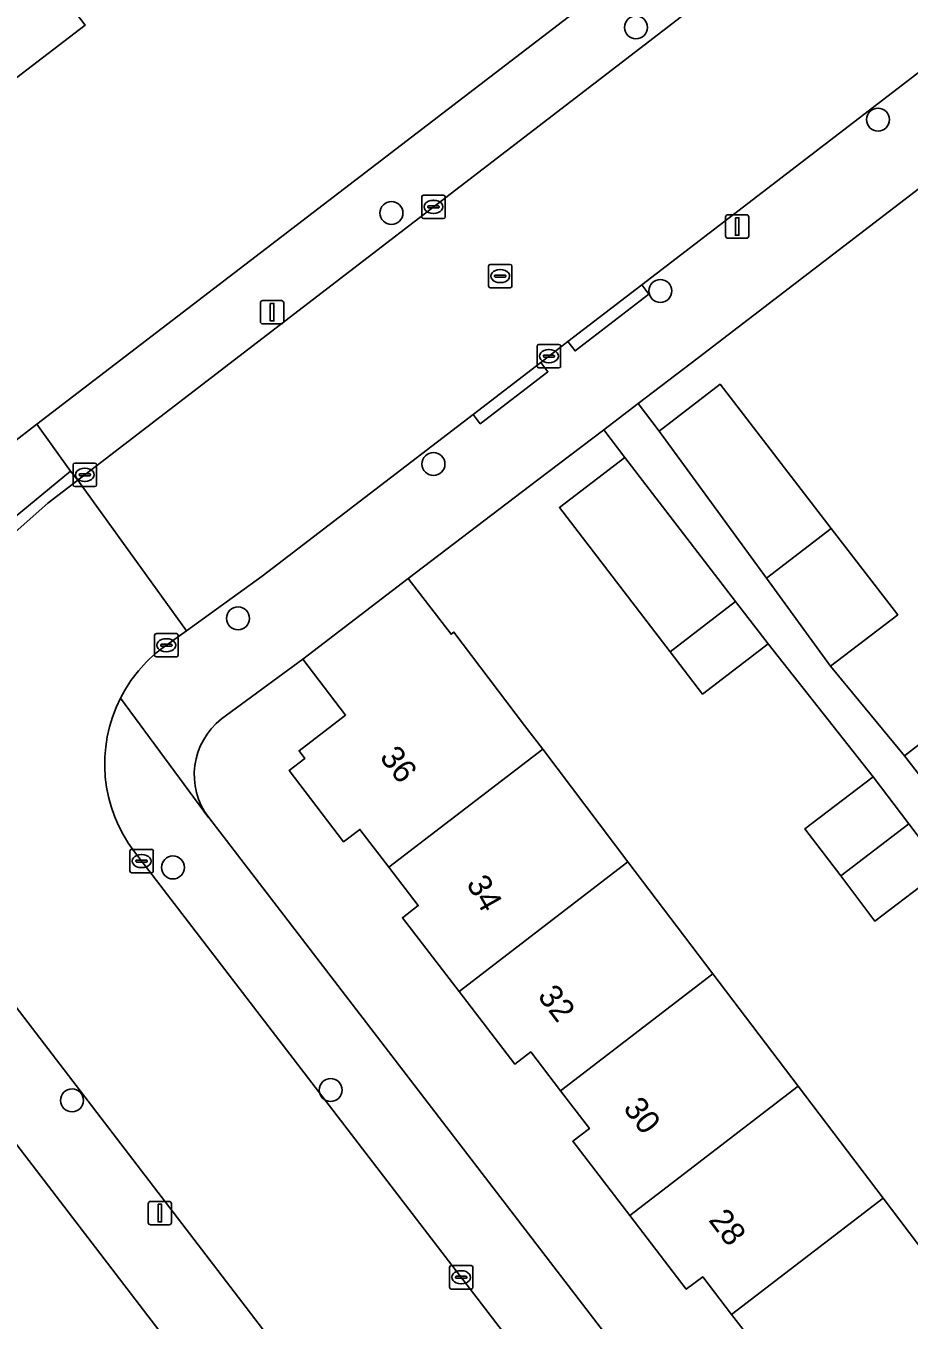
# Model space of a CAD drawing. Extents: x 159352 to 160617, y 385888 to 387323.
# Drawn here: x 159882.4 to 159920.1, y 386968.3 to 387023.5 of the extents above; entities that cross this region are included whole.
import ezdxf

# ---------------------------------------------------------------- set-up
doc = ezdxf.new("R2010")
doc.units = 0
for name, color, linetype in [('IMGEO_Boom', 7, 'Continuous'), ('IMGEO_Erf', 7, 'Continuous'), ('IMGEO_Kolk', 7, 'Continuous'), ('IMGEO_Lichtmast', 7, 'Continuous'), ('IMGEO_Muur', 7, 'Continuous'), ('IMGEO_Pand', 7, 'Continuous'), ('IMGEO_Pand_nummerreeks', 7, 'Continuous'), ('IMGEO_Parkeervlak_open', 7, 'Continuous'), ('IMGEO_Rijbaan_lokaal_gesloten', 7, 'Continuous'), ('IMGEO_Rioolput', 7, 'Continuous'), ('IMGEO_Voetpad_open', 7, 'Continuous')]:
    doc.layers.add(name, color=color, linetype=linetype)

msp = doc.modelspace()

# ---------------------------------------------------------------- linework, layer by layer
at = {"layer": 'IMGEO_Boom'}
for centre in [(159908.467, 387023.408), (159918.792, 387019.478), (159898.039, 387015.492), (159909.508, 387012.169), (159899.83, 387004.785), (159891.495, 386998.201), (159888.717, 386987.577), (159884.416, 386977.642), (159895.445, 386978.081)]:
    msp.add_circle(centre, 0.489, dxfattribs=at)
at = {"layer": 'IMGEO_Erf'}
for points in [[(159880.763, 387004.835), (159882.91, 387006.48), (159970.888, 387073.896), (159967.567, 387078.239), (159958.176, 387090.97)], [(159884.974, 387023.502), (159881.824, 387021.083)], [(159923.782, 387019.027), (159911.127, 387009.313), (159908.565, 387007.365), (159909.461, 387006.186), (159912.057, 387008.185), (159916.792, 387002.04), (159919.632, 386998.354), (159916.772, 386996.162), (159919.916, 386992.338), (159922.855, 386994.62)], [(159921.571, 386987.501), (159918.656, 386985.292), (159917.199, 386987.214), (159915.672, 386989.229), (159918.588, 386991.438), (159914.102, 386997.119), (159911.311, 386994.975), (159909.925, 386996.78), (159907.45, 387000), (159905.201, 387002.925), (159907.991, 387005.069), (159907.095, 387006.248), (159904.287, 387004.113), (159898.756, 386999.908), (159900.581, 386997.526), (159900.7, 386997.617), (159903.72, 386993.633), (159904.49, 386992.617), (159908.126, 386987.82), (159911.751, 386983.04), (159915.387, 386978.242), (159919.008, 386973.467), (159922.648, 386968.664)], [(159913.774, 386966.91), (159912.548, 386968.509), (159911.314, 386970.12), (159910.616, 386969.585), (159908.207, 386972.727), (159905.775, 386975.901), (159906.481, 386976.442), (159905.245, 386978.055), (159903.977, 386979.709), (159903.295, 386979.187), (159900.92, 386982.286), (159898.507, 386985.434), (159899.185, 386985.953), (159897.929, 386987.592), (159896.693, 386989.203), (159895.998, 386988.67), (159893.671, 386991.707), (159894.348, 386992.226), (159894.096, 386992.555), (159896.081, 386994.076), (159894.256, 386996.458), (159890.796, 386993.911)], [(159890.245, 386989.707), (159934.54, 386932.023), (159937.622, 386934.39), (159935.101, 386937.679), (159935.818, 386938.229), (159934.638, 386939.768), (159933.335, 386941.468), (159932.61, 386940.913), (159930.258, 386943.982), (159927.786, 386947.207), (159928.492, 386947.748), (159927.308, 386949.293), (159926.052, 386950.932), (159925.313, 386950.366), (159922.907, 386953.505), (159920.494, 386956.654)]]:
    msp.add_lwpolyline(points, dxfattribs=at)
msp.add_arc((159892.63, 386991.533), 3.003, 127.6334, 217.4327, dxfattribs=at)
at = {"layer": 'IMGEO_Kolk'}
for p, q in [((159899.33, 387015.327), (159899.33, 387016.179)), ((159899.405, 387016.253), (159900.257, 387016.253)), ((159900.331, 387016.179), (159900.331, 387015.327)), ((159899.589, 387015.747), (159899.589, 387015.759)), ((159900.027, 387015.71), (159899.629, 387015.71)), ((159899.632, 387015.796), (159900.03, 387015.796)), ((159899.818, 387016.033), (159899.843, 387016.033)), ((159900.073, 387015.759), (159900.073, 387015.747)), ((159900.257, 387015.253), (159899.405, 387015.253)), ((159899.841, 387015.473), (159899.816, 387015.473)), ((159904.255, 387008.959), (159904.255, 387009.811)), ((159904.33, 387009.885), (159905.182, 387009.885)), ((159904.743, 387009.665), (159904.768, 387009.665)), ((159905.256, 387009.811), (159905.256, 387008.959)), ((159904.514, 387009.379), (159904.514, 387009.391)), ((159904.952, 387009.342), (159904.554, 387009.342)), ((159904.557, 387009.428), (159904.955, 387009.428)), ((159904.766, 387009.105), (159904.741, 387009.105)), ((159904.998, 387009.391), (159904.998, 387009.379)), ((159905.182, 387008.885), (159904.33, 387008.885)), ((159884.459, 387003.9), (159884.459, 387004.752)), ((159884.534, 387004.826), (159885.386, 387004.826)), ((159884.947, 387004.606), (159884.972, 387004.606)), ((159885.46, 387004.752), (159885.46, 387003.9)), ((159884.718, 387004.32), (159884.718, 387004.332)), ((159885.156, 387004.283), (159884.758, 387004.283)), ((159884.761, 387004.369), (159885.159, 387004.369)), ((159884.97, 387004.046), (159884.945, 387004.046)), ((159885.202, 387004.332), (159885.202, 387004.32)), ((159885.386, 387003.826), (159884.534, 387003.826)), ((159887.937, 386996.629), (159887.937, 386997.481)), ((159888.012, 386997.555), (159888.864, 386997.555)), ((159888.938, 386997.481), (159888.938, 386996.629)), ((159888.196, 386997.049), (159888.196, 386997.061)), ((159888.634, 386997.012), (159888.236, 386997.012)), ((159888.239, 386997.098), (159888.637, 386997.098)), ((159888.425, 386997.335), (159888.45, 386997.335)), ((159888.68, 386997.061), (159888.68, 386997.049)), ((159888.864, 386996.555), (159888.012, 386996.555)), ((159888.448, 386996.775), (159888.423, 386996.775)), ((159886.881, 386987.424), (159886.881, 386988.276)), ((159886.956, 386988.35), (159887.808, 386988.35)), ((159887.369, 386988.13), (159887.394, 386988.13)), ((159887.882, 386988.276), (159887.882, 386987.424)), ((159887.14, 386987.844), (159887.14, 386987.856)), ((159887.578, 386987.807), (159887.18, 386987.807)), ((159887.183, 386987.893), (159887.581, 386987.893)), ((159887.392, 386987.57), (159887.367, 386987.57)), ((159887.624, 386987.856), (159887.624, 386987.844)), ((159887.808, 386987.35), (159886.956, 386987.35)), ((159900.513, 386969.669), (159900.513, 386970.521)), ((159900.588, 386970.595), (159901.44, 386970.595)), ((159901.001, 386970.375), (159901.026, 386970.375)), ((159901.514, 386970.521), (159901.514, 386969.669)), ((159900.772, 386970.089), (159900.772, 386970.101)), ((159901.21, 386970.052), (159900.812, 386970.052)), ((159900.815, 386970.138), (159901.213, 386970.138)), ((159901.024, 386969.815), (159900.999, 386969.815)), ((159901.256, 386970.101), (159901.256, 386970.089)), ((159901.44, 386969.595), (159900.588, 386969.595))]:
    msp.add_line(p, q, dxfattribs=at)
for points in [[(159899.33, 387015.327), (159899.33, 387016.179)], [(159899.405, 387016.253), (159900.257, 387016.253)], [(159900.331, 387016.179), (159900.331, 387015.327)], [(159900.257, 387015.253), (159899.405, 387015.253)], [(159904.255, 387008.959), (159904.255, 387009.811)], [(159904.33, 387009.885), (159905.182, 387009.885)], [(159905.256, 387009.811), (159905.256, 387008.959)], [(159905.182, 387008.885), (159904.33, 387008.885)], [(159884.459, 387003.9), (159884.459, 387004.752)], [(159884.534, 387004.826), (159885.386, 387004.826)], [(159885.46, 387004.752), (159885.46, 387003.9)], [(159885.386, 387003.826), (159884.534, 387003.826)], [(159887.937, 386996.629), (159887.937, 386997.481)], [(159888.012, 386997.555), (159888.864, 386997.555)], [(159888.938, 386997.481), (159888.938, 386996.629)], [(159888.864, 386996.555), (159888.012, 386996.555)], [(159886.881, 386987.424), (159886.881, 386988.276)], [(159886.956, 386988.35), (159887.808, 386988.35)], [(159887.882, 386988.276), (159887.882, 386987.424)], [(159887.808, 386987.35), (159886.956, 386987.35)], [(159900.513, 386969.669), (159900.513, 386970.521)], [(159900.588, 386970.595), (159901.44, 386970.595)], [(159901.514, 386970.521), (159901.514, 386969.669)], [(159901.44, 386969.595), (159900.588, 386969.595)]]:
    msp.add_lwpolyline(points, dxfattribs=at)
for centre, radius, start, end in [((159899.407, 387016.177), 0.0765, 91.552, 178.448), ((159899.407, 387016.177), 0.0765, 91.552, 178.448), ((159900.255, 387016.177), 0.0765, 1.552, 88.448), ((159900.255, 387016.177), 0.0765, 1.552, 88.448), ((159899.629, 387015.756), 0.0403, 85.8775, 175.7526), ((159899.626, 387015.746), 0.0366, 178.938, 274.7102), ((159900.03, 387015.753), 0.043, 264.8664, 352.4533), ((159900.034, 387015.758), 0.0386, 1.7309, 96.639), ((159899.407, 387015.329), 0.0765, 181.552, 268.448), ((159899.407, 387015.329), 0.0765, 181.552, 268.448), ((159900.255, 387015.329), 0.0765, 271.552, 358.448), ((159900.255, 387015.329), 0.0765, 271.552, 358.448), ((159904.332, 387009.809), 0.0765, 91.552, 178.448), ((159904.332, 387009.809), 0.0765, 91.552, 178.448), ((159905.18, 387009.809), 0.0765, 1.552, 88.448), ((159905.18, 387009.809), 0.0765, 1.552, 88.448), ((159904.554, 387009.388), 0.0403, 85.8775, 175.7526), ((159904.551, 387009.378), 0.0366, 178.938, 274.7102), ((159904.955, 387009.385), 0.043, 264.8664, 352.4533), ((159904.959, 387009.39), 0.0386, 1.7309, 96.639), ((159904.332, 387008.961), 0.0765, 181.552, 268.448), ((159904.332, 387008.961), 0.0765, 181.552, 268.448), ((159905.18, 387008.961), 0.0765, 271.552, 358.448), ((159905.18, 387008.961), 0.0765, 271.552, 358.448), ((159884.536, 387004.75), 0.0765, 91.552, 178.448), ((159884.536, 387004.75), 0.0765, 91.552, 178.448), ((159885.384, 387004.75), 0.0765, 1.552, 88.448), ((159885.384, 387004.75), 0.0765, 1.552, 88.448), ((159884.758, 387004.329), 0.0403, 85.8775, 175.7526), ((159884.755, 387004.319), 0.0366, 178.938, 274.7102), ((159885.159, 387004.326), 0.043, 264.8664, 352.4533), ((159885.163, 387004.331), 0.0386, 1.7309, 96.639), ((159884.536, 387003.902), 0.0765, 181.552, 268.448), ((159884.536, 387003.902), 0.0765, 181.552, 268.448), ((159885.384, 387003.902), 0.0765, 271.552, 358.448), ((159885.384, 387003.902), 0.0765, 271.552, 358.448), ((159888.014, 386997.479), 0.0765, 91.552, 178.448), ((159888.014, 386997.479), 0.0765, 91.552, 178.448), ((159888.862, 386997.479), 0.0765, 1.552, 88.448), ((159888.862, 386997.479), 0.0765, 1.552, 88.448), ((159888.236, 386997.058), 0.0403, 85.8775, 175.7526), ((159888.233, 386997.048), 0.0366, 178.938, 274.7102), ((159888.637, 386997.055), 0.043, 264.8664, 352.4533), ((159888.641, 386997.06), 0.0386, 1.7309, 96.639), ((159888.014, 386996.631), 0.0765, 181.552, 268.448), ((159888.014, 386996.631), 0.0765, 181.552, 268.448), ((159888.862, 386996.631), 0.0765, 271.552, 358.448), ((159888.862, 386996.631), 0.0765, 271.552, 358.448), ((159886.958, 386988.274), 0.0765, 91.552, 178.448), ((159886.958, 386988.274), 0.0765, 91.552, 178.448), ((159887.806, 386988.274), 0.0765, 1.552, 88.448), ((159887.806, 386988.274), 0.0765, 1.552, 88.448), ((159887.18, 386987.853), 0.0403, 85.8775, 175.7526), ((159887.177, 386987.843), 0.0366, 178.938, 274.7102), ((159887.581, 386987.85), 0.043, 264.8664, 352.4533), ((159887.585, 386987.855), 0.0386, 1.7309, 96.639), ((159886.958, 386987.426), 0.0765, 181.552, 268.448), ((159886.958, 386987.426), 0.0765, 181.552, 268.448), ((159887.806, 386987.426), 0.0765, 271.552, 358.448), ((159887.806, 386987.426), 0.0765, 271.552, 358.448), ((159900.59, 386970.519), 0.0765, 91.552, 178.448), ((159900.59, 386970.519), 0.0765, 91.552, 178.448), ((159901.438, 386970.519), 0.0765, 1.552, 88.448), ((159901.438, 386970.519), 0.0765, 1.552, 88.448), ((159900.812, 386970.098), 0.0403, 85.8775, 175.7526), ((159900.809, 386970.088), 0.0366, 178.938, 274.7102), ((159901.213, 386970.095), 0.043, 264.8664, 352.4533), ((159901.217, 386970.1), 0.0386, 1.7309, 96.639), ((159900.59, 386969.671), 0.0765, 181.552, 268.448), ((159900.59, 386969.671), 0.0765, 181.552, 268.448), ((159901.438, 386969.671), 0.0765, 271.552, 358.448), ((159901.438, 386969.671), 0.0765, 271.552, 358.448)]:
    msp.add_arc(centre, radius, start, end, dxfattribs=at)
for centre, major_axis, ratio, start_param, end_param in [((159899.817, 387015.753), (-0.387, 0.002), 0.722429, 4.712389, 7.853982), ((159899.842, 387015.753), (-0.39, 0.002), 0.717154, 1.570796, 4.712389), ((159904.742, 387009.385), (-0.387, 0.002), 0.722429, 4.712389, 7.853982), ((159904.767, 387009.385), (-0.39, 0.002), 0.717154, 1.570796, 4.712389), ((159884.946, 387004.326), (-0.387, 0.002), 0.722429, 4.712389, 7.853982), ((159884.971, 387004.326), (-0.39, 0.002), 0.717154, 1.570796, 4.712389), ((159888.424, 386997.055), (-0.387, 0.002), 0.722429, 4.712389, 7.853982), ((159888.449, 386997.055), (-0.39, 0.002), 0.717154, 1.570796, 4.712389), ((159887.368, 386987.85), (-0.387, 0.002), 0.722429, 4.712389, 7.853982), ((159887.393, 386987.85), (-0.39, 0.002), 0.717154, 1.570796, 4.712389), ((159901, 386970.095), (-0.387, 0.002), 0.722429, 4.712389, 7.853982), ((159901.025, 386970.095), (-0.39, 0.002), 0.717154, 1.570796, 4.712389)]:
    msp.add_ellipse(centre, major_axis=major_axis, ratio=ratio, start_param=start_param, end_param=end_param, dxfattribs=at)
at = {"layer": 'IMGEO_Lichtmast'}
for p, q in [((159912.291, 387014.518), (159912.291, 387015.318)), ((159912.291, 387015.318), (159912.291, 387014.518)), ((159912.391, 387015.418), (159913.181, 387015.418)), ((159913.181, 387015.418), (159912.391, 387015.418)), ((159913.281, 387015.318), (159913.281, 387014.518)), ((159913.281, 387014.518), (159913.281, 387015.318)), ((159913.181, 387014.418), (159912.391, 387014.418)), ((159912.391, 387014.418), (159913.181, 387014.418)), ((159892.552, 387011.761), (159893.342, 387011.761)), ((159893.342, 387011.761), (159892.552, 387011.761)), ((159892.452, 387010.861), (159892.452, 387011.661)), ((159892.452, 387011.661), (159892.452, 387010.861)), ((159893.442, 387011.661), (159893.442, 387010.861)), ((159893.442, 387010.861), (159893.442, 387011.661)), ((159893.342, 387010.761), (159892.552, 387010.761)), ((159892.552, 387010.761), (159893.342, 387010.761)), ((159887.665, 386972.434), (159887.665, 386973.234)), ((159887.665, 386973.234), (159887.665, 386972.434)), ((159887.765, 386973.334), (159888.555, 386973.334)), ((159888.555, 386973.334), (159887.765, 386973.334)), ((159888.655, 386973.234), (159888.655, 386972.434)), ((159888.655, 386972.434), (159888.655, 386973.234)), ((159888.555, 386972.334), (159887.765, 386972.334)), ((159887.765, 386972.334), (159888.555, 386972.334))]:
    msp.add_line(p, q, dxfattribs=at)
for points in [[(159912.711, 387015.293), (159912.861, 387015.293), (159912.861, 387014.543), (159912.711, 387014.543), (159912.711, 387015.293)], [(159892.872, 387011.636), (159893.022, 387011.636), (159893.022, 387010.886), (159892.872, 387010.886), (159892.872, 387011.636)], [(159888.085, 386973.209), (159888.235, 386973.209), (159888.235, 386972.459), (159888.085, 386972.459), (159888.085, 386973.209)]]:
    msp.add_lwpolyline(points, dxfattribs=at)
for centre, start, end in [((159912.391, 387015.318), 90, 180), ((159912.391, 387015.318), 90, 180), ((159913.181, 387015.318), 0, 90), ((159913.181, 387015.318), 360, 90), ((159912.391, 387014.518), 180, 270), ((159912.391, 387014.518), 180, 270), ((159913.181, 387014.518), 270, 0), ((159913.181, 387014.518), 270, 0), ((159892.552, 387011.661), 90, 180), ((159892.552, 387011.661), 90, 180), ((159893.342, 387011.661), 0, 90), ((159893.342, 387011.661), 360, 90), ((159892.552, 387010.861), 180, 270), ((159892.552, 387010.861), 180, 270), ((159893.342, 387010.861), 270, 0), ((159893.342, 387010.861), 270, 0), ((159887.765, 386973.234), 90, 180), ((159887.765, 386973.234), 90, 180), ((159888.555, 386973.234), 0, 90), ((159888.555, 386973.234), 360, 90), ((159887.765, 386972.434), 180, 270), ((159887.765, 386972.434), 180, 270), ((159888.555, 386972.434), 270, 0), ((159888.555, 386972.434), 270, 0)]:
    msp.add_arc(centre, 0.1, start, end, dxfattribs=at)
at = {"layer": 'IMGEO_Muur'}
for points in [[(159923.782, 387019.027), (159911.127, 387009.313)], [(159904.287, 387004.113), (159898.756, 386999.908)]]:
    msp.add_lwpolyline(points, dxfattribs=at)
at = {"layer": 'IMGEO_Pand'}
for points in [[(159878.688, 387031.734), (159873.926, 387028.084), (159879.156, 387021.236), (159880.76, 387022.468), (159881.824, 387021.083), (159884.974, 387023.502)], [(159909.461, 387006.186), (159914.029, 386999.923), (159916.792, 387002.04), (159912.057, 387008.185)], [(159907.991, 387005.069), (159905.201, 387002.925), (159907.45, 387000), (159909.925, 386996.78), (159912.718, 386998.919)], [(159919.632, 386998.354), (159916.792, 387002.04), (159914.029, 386999.923), (159916.772, 386996.162)], [(159894.256, 386996.458), (159896.081, 386994.076), (159894.096, 386992.555), (159894.348, 386992.226), (159893.671, 386991.707), (159895.998, 386988.67), (159896.693, 386989.203), (159897.929, 386987.592), (159904.49, 386992.617), (159903.72, 386993.633), (159900.7, 386997.617), (159900.581, 386997.526), (159898.756, 386999.908)], [(159911.311, 386994.975), (159914.102, 386997.119), (159912.718, 386998.919), (159909.925, 386996.78)], [(159922.855, 386994.62), (159919.916, 386992.338), (159921.397, 386990.43), (159924.351, 386992.693)], [(159908.126, 386987.82), (159904.49, 386992.617), (159897.929, 386987.592), (159899.185, 386985.953), (159898.507, 386985.434), (159900.92, 386982.286)], [(159918.588, 386991.438), (159915.672, 386989.229), (159917.199, 386987.214), (159920.103, 386989.439)], [(159918.656, 386985.292), (159921.571, 386987.501), (159920.103, 386989.439), (159917.199, 386987.214)], [(159900.92, 386982.286), (159903.295, 386979.187), (159903.977, 386979.709), (159905.245, 386978.055), (159911.751, 386983.04), (159908.126, 386987.82)], [(159915.387, 386978.242), (159911.751, 386983.04), (159905.245, 386978.055), (159906.481, 386976.442), (159905.775, 386975.901), (159908.207, 386972.727)], [(159908.207, 386972.727), (159910.616, 386969.585), (159911.314, 386970.12), (159912.548, 386968.509), (159919.008, 386973.467), (159915.387, 386978.242)], [(159912.548, 386968.509), (159913.774, 386966.91), (159913.078, 386966.377), (159915.521, 386963.189), (159922.648, 386968.664), (159919.008, 386973.467)]]:
    msp.add_lwpolyline(points, close=True, dxfattribs=at)
at = {"layer": 'IMGEO_Parkeervlak_open'}
msp.add_lwpolyline([(159895.233, 386958.544), (159877.805, 386981.283), (159874.265, 386985.91), (159863.309, 387000), (159862.625, 387000.88)], dxfattribs=at)
at = {"layer": 'IMGEO_Rijbaan_lokaal_gesloten'}
for points in [[(160000, 387090.92), (159991.559, 387084.884), (159981.851, 387078.05), (159978.938, 387075.985), (159977.632, 387075.059), (159974.507, 387072.739), (159974.06, 387072.407), (159971.876, 387070.786), (159963.307, 387064.435), (159951.962, 387055.745), (159916.299, 387028.404), (159884.666, 387004.099), (159889.293, 386997.671), (159892.528, 387000), (159901.518, 387006.9), (159904.405, 387009.116), (159905.568, 387010.008), (159908.717, 387012.425), (159921.064, 387021.901)], [(159888.251, 386996.921), (159889.293, 386997.671), (159884.666, 387004.099), (159883.388, 387003.117), (159881.982, 387001.881)], [(160058.691, 386754.371), (160059.293, 386753.58), (160064.205, 386757.398), (160049.535, 386776.312), (160049.169, 386776.794), (160038.663, 386790.456), (160019.077, 386816.325), (160017.41, 386818.482), (160015.069, 386821.511), (160000.514, 386840.344), (160000, 386841.016), (159986.405, 386858.797), (159986.083, 386859.215), (159985.054, 386860.551), (159975.768, 386872.603), (159974.777, 386873.889), (159967.285, 386883.608), (159966.216, 386885.004), (159956.539, 386897.639), (159947.999, 386908.79), (159930.531, 386931.578), (159908.651, 386960.148), (159887.083, 386988.239)], [(159880.624, 386983.44), (159899.099, 386959.333), (159899.5, 386958.811), (159910.599, 386944.366), (159929.962, 386919.135), (159951.175, 386891.481), (159968.772, 386868.558), (159978.819, 386855.513), (159981.291, 386852.306), (159984.168, 386848.539), (159988.118, 386843.248), (159998.129, 386830.471), (159998.435, 386830.074), (159998.609, 386829.848), (160000, 386828.041), (160015.273, 386808.202), (160044.075, 386770.608), (160054.731, 386756.52), (160055.266, 386755.917)]]:
    msp.add_lwpolyline(points, dxfattribs=at)
for centre, radius, start, end in [((159891.978, 386992.009), 6.166, 127.1905, 153.0656), ((159891.991, 386991.998), 6.183, 153.033, 217.4487)]:
    msp.add_arc(centre, radius, start, end, dxfattribs=at)
at = {"layer": 'IMGEO_Rioolput'}
for p, q in [((159902.178, 387012.376), (159902.178, 387013.228)), ((159902.253, 387013.302), (159903.105, 387013.302)), ((159902.48, 387012.845), (159902.878, 387012.845)), ((159902.666, 387013.082), (159902.691, 387013.082)), ((159903.179, 387013.228), (159903.179, 387012.376)), ((159903.105, 387012.302), (159902.253, 387012.302)), ((159902.437, 387012.796), (159902.437, 387012.808)), ((159902.875, 387012.759), (159902.477, 387012.759)), ((159902.689, 387012.522), (159902.664, 387012.522)), ((159902.921, 387012.808), (159902.921, 387012.796))]:
    msp.add_line(p, q, dxfattribs=at)
for points in [[(159902.178, 387012.376), (159902.178, 387013.228)], [(159902.253, 387013.302), (159903.105, 387013.302)], [(159903.179, 387013.228), (159903.179, 387012.376)], [(159903.105, 387012.302), (159902.253, 387012.302)]]:
    msp.add_lwpolyline(points, dxfattribs=at)
for centre, radius, start, end in [((159902.255, 387013.226), 0.0765, 91.552, 178.448), ((159902.255, 387013.226), 0.0765, 91.552, 178.448), ((159902.477, 387012.805), 0.0403, 85.8775, 175.7526), ((159902.882, 387012.807), 0.0386, 1.7309, 96.639), ((159903.103, 387013.226), 0.0765, 1.552, 88.448), ((159903.103, 387013.226), 0.0765, 1.552, 88.448), ((159902.255, 387012.378), 0.0765, 181.552, 268.448), ((159902.255, 387012.378), 0.0765, 181.552, 268.448), ((159902.474, 387012.795), 0.0366, 178.938, 274.7102), ((159902.878, 387012.802), 0.043, 264.8664, 352.4533), ((159903.103, 387012.378), 0.0765, 271.552, 358.448), ((159903.103, 387012.378), 0.0765, 271.552, 358.448)]:
    msp.add_arc(centre, radius, start, end, dxfattribs=at)
for centre, major_axis, ratio, start_param, end_param in [((159902.665, 387012.802), (-0.387, 0.002), 0.722429, 4.712389, 7.853982), ((159902.69, 387012.802), (-0.39, 0.002), 0.717154, 1.570796, 4.712389)]:
    msp.add_ellipse(centre, major_axis=major_axis, ratio=ratio, start_param=start_param, end_param=end_param, dxfattribs=at)
at = {"layer": 'IMGEO_Voetpad_open'}
for points in [[(159916.299, 387028.404), (159951.962, 387055.745), (159963.307, 387064.435), (159971.876, 387070.786), (159974.06, 387072.407), (159972.201, 387074.859), (159970.888, 387073.896), (159882.91, 387006.48), (159884.347, 387004.483), (159884.666, 387004.099)], [(159908.717, 387012.425), (159905.568, 387010.008), (159905.873, 387009.612), (159909.022, 387012.029)], [(159901.518, 387006.9), (159901.823, 387006.504), (159904.71, 387008.72), (159904.405, 387009.116)], [(159884.666, 387004.099), (159884.347, 387004.483), (159881.663, 387002.266), (159881.982, 387001.881), (159883.388, 387003.117)]]:
    msp.add_lwpolyline(points, close=True, dxfattribs=at)
for points in [[(159921.497, 387022.236), (159921.064, 387021.901), (159908.717, 387012.425), (159909.022, 387012.029), (159905.873, 387009.612), (159905.568, 387010.008), (159904.405, 387009.116), (159904.71, 387008.72), (159901.823, 387006.504), (159901.518, 387006.9), (159892.528, 387000), (159889.293, 386997.671), (159888.251, 386996.921)], [(159911.127, 387009.313), (159923.782, 387019.027), (159924.155, 387019.313), (159924.156, 387019.324), (159928.39, 387022.514)], [(159890.796, 386993.911), (159894.256, 386996.458), (159898.756, 386999.908), (159904.287, 387004.113), (159907.095, 387006.248), (159908.565, 387007.365), (159911.127, 387009.313)], [(159921.397, 386990.43), (159919.916, 386992.338), (159916.772, 386996.162), (159914.029, 386999.923), (159909.461, 387006.186), (159908.565, 387007.365), (159907.095, 387006.248), (159907.991, 387005.069), (159912.718, 386998.919), (159914.102, 386997.119), (159918.588, 386991.438), (159920.103, 386989.439), (159921.571, 386987.501)], [(159881.982, 387001.881), (159881.663, 387002.266), (159884.347, 387004.483), (159882.91, 387006.48), (159880.763, 387004.835), (159880.355, 387004.522), (159877.218, 387001.235), (159876.335, 387000)], [(159886.481, 386994.802), (159890.241, 386989.707), (159890.245, 386989.707)], [(159890.245, 386989.707), (159890.241, 386989.707), (159886.481, 386994.802)], [(159962.165, 386895.649), (159958.38, 386900.976), (159936.397, 386929.605), (159934.54, 386932.023), (159890.245, 386989.707)], [(159887.083, 386988.239), (159908.651, 386960.148), (159930.531, 386931.578), (159947.999, 386908.79), (159956.539, 386897.639)], [(159875.575, 386985.967), (159874.265, 386985.91), (159877.805, 386981.283), (159895.233, 386958.544)], [(159899.5, 386958.811), (159899.099, 386959.333), (159880.624, 386983.44)]]:
    msp.add_lwpolyline(points, dxfattribs=at)
for centre, radius, start, end in [((159891.978, 386992.009), 6.166, 127.1905, 153.0656), ((159891.991, 386991.998), 6.183, 153.033, 217.4487), ((159892.63, 386991.533), 3.003, 127.6334, 217.4327)]:
    msp.add_arc(centre, radius, start, end, dxfattribs=at)

# ---------------------------------------------------------------- texts
at = {"layer": 'IMGEO_Pand_nummerreeks'}
for s, rotation, p in [('36', 307.6741, (159897.502, 386992.268)), ('34', 299.4134, (159901.214, 386986.896)), ('32', 307.3227, (159904.243, 386982.084)), ('30', 307.3227, (159907.891, 386977.299)), ('28', 307.4811, (159911.534, 386972.529))]:
    msp.add_text(s, height=1, rotation=rotation, dxfattribs=at).set_placement(p)

doc.saveas('drawing.dxf')
